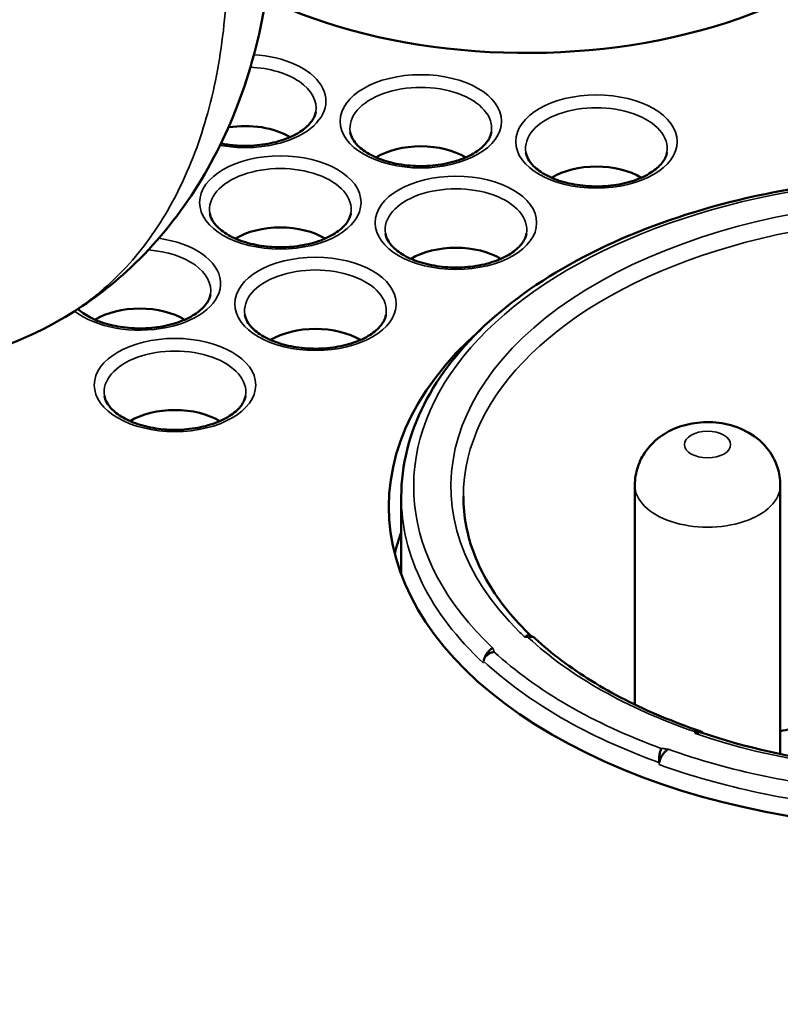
# Model space of a CAD drawing. Header units: millimetres. Extents: x 38 to 2514, y 38 to 1622.
# Tile 306 of 310: x 1695 to 1711, y 1383 to 1403. Entities that reach past the tile are written whole.
import ezdxf

# ---------------------------------------------------------------- set-up
doc = ezdxf.new("R2010")
doc.units = ezdxf.units.MM
doc.header["$LTSCALE"] = 7.692308
doc.layers.add('Visible (ISO)', color=7, linetype='Continuous', lineweight=50)
doc.layers.add('Visible Narrow (ISO)', color=7, linetype='Continuous', lineweight=35)

msp = doc.modelspace()

# ---------------------------------------------------------------- linework, layer by layer
at = {"layer": 'Visible (ISO)'}
for p, q in [((1707.6986, 1389.2379), (1707.6986, 1393.653)), ((1710.6277, 1388.2423), (1710.6277, 1393.653)), ((1702.996, 1393.4231), (1702.996, 1391.8573))]:
    msp.add_line(p, q, dxfattribs=at)
for centre, major_axis, ratio, start_param, end_param in [((1687.8331, 1396.0767), (-48, 0), 0.5773503, 5.2095771, 8.5688883), ((1705.5107, 1407.0994), (8.225, 0), 0.5773503, 4.021992, 6.2831853), ((1699.8539, 1400.1592), (1.25, 0), 0.5773503, 0.761949, 1.8425122), ((1703.3894, 1399.751), (1.25, 0), 0.5773503, 0.761949, 2.3796436), ((1706.925, 1399.3427), (1.25, 0), 0.5773503, 0.761949, 2.3796436), ((1700.561, 1398.118), (1.25, 0), 0.5773503, 0.761949, 2.3796436), ((1704.0965, 1397.7097), (1.25, 0), 0.5773503, 0.761949, 2.3796436), ((1697.7326, 1396.485), (1.25, 0), 0.5773503, 0.761949, 2.3796436), ((1701.2681, 1396.0767), (1.25, 0), 0.5773503, 0.761949, 2.3796436), ((1713.996, 1393.219), (-11.25, 0), 0.5773503, 5.7028261, 8.3448643), ((1698.4397, 1394.4437), (1.25, 0), 0.5773503, 0.761949, 2.3796436), ((1713.996, 1391.341), (-11.25, 0), 0.5773503, 6.0719744, 6.1381129), ((1704.8054, 1390.2433), (-0.1476, -0.1623), 0.3798546, 4.1289109, 4.1728619), ((1708.9076, 1388.55), (-0.1724, -0.1176), 0.4058203, 4.3592672, 4.3881019), ((1713.996, 1383.421), (-9.75, 0), 0.5773503, 5.0195364, 5.0651235), ((1708.076, 1387.9999), (-0.3627, -0.3676), 0.1082738, 3.662264, 3.6948147)]:
    msp.add_ellipse(centre, major_axis=major_axis, ratio=ratio, start_param=start_param, end_param=end_param, dxfattribs=at)
for points, knots in [([(1700.4514, 1405.6869), (1700.4514, 1404.1302), (1700.2107, 1402.6341), (1699.2134, 1400.023), (1698.4493, 1398.8495), (1697.0598, 1397.5868), (1696.6155, 1397.2619), (1696.1461, 1396.9909)], [0, 0, 0, 0, 0.5343431, 0.5343431, 1.0459674, 1.0459674, 1.2568777, 1.2568777, 1.2568777, 1.2568777]), ([(1699.368, 1400.5288), (1699.4542, 1400.5119), (1699.5434, 1400.4994), (1699.7851, 1400.4788), (1699.9401, 1400.4794), (1700.2416, 1400.507), (1700.388, 1400.5342), (1700.6556, 1400.611), (1700.7768, 1400.6605), (1700.9813, 1400.7733), (1701.065, 1400.8364), (1701.1914, 1400.9664), (1701.2331, 1401.0328), (1701.2646, 1401.1188), (1701.2707, 1401.1418), (1701.2744, 1401.1646)], [4.3837689, 4.3837689, 4.3837689, 4.3837689, 4.5661467, 4.5661467, 4.8700882, 4.8700882, 5.1739722, 5.1739722, 5.4748529, 5.4748529, 5.7715547, 5.7715547, 6.0746731, 6.0746731, 6.1887642, 6.1887642, 6.1887642, 6.1887642]), ([(1701.9689, 1400.7563), (1701.983, 1400.6706), (1702.0308, 1400.5772), (1702.1895, 1400.4188), (1702.2769, 1400.3549), (1702.4863, 1400.2436), (1702.6075, 1400.1959), (1702.8742, 1400.122), (1703.0199, 1400.0962), (1703.3206, 1400.0706), (1703.4756, 1400.0711), (1703.7771, 1400.0988), (1703.9236, 1400.126), (1704.1911, 1400.2028), (1704.3123, 1400.2523), (1704.5169, 1400.3651), (1704.6005, 1400.4282), (1704.727, 1400.5582), (1704.7686, 1400.6245), (1704.8002, 1400.7105), (1704.8062, 1400.7336), (1704.8099, 1400.7563)], [3.2360138, 3.2360138, 3.2360138, 3.2360138, 3.6660245, 3.6660245, 3.9681937, 3.9681937, 4.2650688, 4.2650688, 4.5661467, 4.5661467, 4.8700882, 4.8700882, 5.1739722, 5.1739722, 5.4748529, 5.4748529, 5.7715547, 5.7715547, 6.0746731, 6.0746731, 6.1887642, 6.1887642, 6.1887642, 6.1887642]), ([(1705.5045, 1400.3481), (1705.5185, 1400.2623), (1705.5663, 1400.169), (1705.7251, 1400.0105), (1705.8124, 1399.9467), (1706.0218, 1399.8354), (1706.143, 1399.7876), (1706.4097, 1399.7138), (1706.5555, 1399.6879), (1706.8562, 1399.6623), (1707.0111, 1399.6629), (1707.3126, 1399.6905), (1707.4591, 1399.7177), (1707.7266, 1399.7945), (1707.8479, 1399.844), (1708.0524, 1399.9568), (1708.136, 1400.0199), (1708.2625, 1400.1499), (1708.3042, 1400.2163), (1708.3357, 1400.3023), (1708.3417, 1400.3253), (1708.3455, 1400.3481)], [3.2360138, 3.2360138, 3.2360138, 3.2360138, 3.6660245, 3.6660245, 3.9681937, 3.9681937, 4.2650688, 4.2650688, 4.5661467, 4.5661467, 4.8700882, 4.8700882, 5.1739722, 5.1739722, 5.4748529, 5.4748529, 5.7715547, 5.7715547, 6.0746731, 6.0746731, 6.1887642, 6.1887642, 6.1887642, 6.1887642]), ([(1702.996, 1393.4231), (1702.996, 1394.0529), (1703.153, 1394.6818), (1703.7576, 1395.8751), (1704.2042, 1396.44), (1705.3417, 1397.4666), (1706.0328, 1397.9287), (1707.6042, 1398.7198), (1708.4844, 1399.0487), (1710.3659, 1399.5503), (1711.3669, 1399.7228), (1712.3892, 1399.8108)], [5.4977871, 5.4977871, 5.4977871, 5.4977871, 5.7823432, 5.7823432, 6.0668993, 6.0668993, 6.3514553, 6.3514553, 6.6360114, 6.6360114, 6.9205674, 6.9205674, 6.9205674, 6.9205674]), ([(1699.1405, 1399.1233), (1699.1546, 1399.0376), (1699.2024, 1398.9442), (1699.3611, 1398.7858), (1699.4485, 1398.7219), (1699.6578, 1398.6106), (1699.779, 1398.5629), (1700.0457, 1398.489), (1700.1915, 1398.4632), (1700.4922, 1398.4376), (1700.6472, 1398.4381), (1700.9487, 1398.4658), (1701.0951, 1398.493), (1701.3627, 1398.5698), (1701.4839, 1398.6193), (1701.6884, 1398.7321), (1701.7721, 1398.7952), (1701.8985, 1398.9252), (1701.9402, 1398.9915), (1701.9717, 1399.0775), (1701.9778, 1399.1006), (1701.9815, 1399.1233)], [3.2360138, 3.2360138, 3.2360138, 3.2360138, 3.6660245, 3.6660245, 3.9681937, 3.9681937, 4.2650688, 4.2650688, 4.5661467, 4.5661467, 4.8700882, 4.8700882, 5.1739722, 5.1739722, 5.4748529, 5.4748529, 5.7715547, 5.7715547, 6.0746731, 6.0746731, 6.1887642, 6.1887642, 6.1887642, 6.1887642]), ([(1702.676, 1398.7151), (1702.6901, 1398.6293), (1702.7379, 1398.536), (1702.8966, 1398.3775), (1702.984, 1398.3137), (1703.1934, 1398.2024), (1703.3146, 1398.1546), (1703.5813, 1398.0808), (1703.727, 1398.0549), (1704.0277, 1398.0294), (1704.1827, 1398.0299), (1704.4842, 1398.0575), (1704.6307, 1398.0847), (1704.8982, 1398.1615), (1705.0194, 1398.211), (1705.224, 1398.3238), (1705.3076, 1398.3869), (1705.4341, 1398.5169), (1705.4758, 1398.5833), (1705.5073, 1398.6693), (1705.5133, 1398.6923), (1705.517, 1398.7151)], [3.2360138, 3.2360138, 3.2360138, 3.2360138, 3.6660245, 3.6660245, 3.9681937, 3.9681937, 4.2650688, 4.2650688, 4.5661467, 4.5661467, 4.8700882, 4.8700882, 5.1739722, 5.1739722, 5.4748529, 5.4748529, 5.7715547, 5.7715547, 6.0746731, 6.0746731, 6.1887642, 6.1887642, 6.1887642, 6.1887642]), ([(1696.4864, 1397.1996), (1696.5493, 1397.1407), (1696.63, 1397.0836), (1696.8294, 1396.9776), (1696.9506, 1396.9299), (1697.2173, 1396.856), (1697.3631, 1396.8302), (1697.6638, 1396.8046), (1697.8187, 1396.8051), (1698.1202, 1396.8328), (1698.2667, 1396.86), (1698.5342, 1396.9368), (1698.6555, 1396.9863), (1698.86, 1397.0991), (1698.9437, 1397.1622), (1699.0701, 1397.2922), (1699.1118, 1397.3585), (1699.1433, 1397.4445), (1699.1493, 1397.4676), (1699.1531, 1397.4903)], [3.6946757, 3.6946757, 3.6946757, 3.6946757, 3.9681937, 3.9681937, 4.2650688, 4.2650688, 4.5661467, 4.5661467, 4.8700882, 4.8700882, 5.1739722, 5.1739722, 5.4748529, 5.4748529, 5.7715547, 5.7715547, 6.0746731, 6.0746731, 6.1887642, 6.1887642, 6.1887642, 6.1887642]), ([(1696.1461, 1396.9909), (1695.2316, 1396.4629), (1694.184, 1396.1249), (1692.8329, 1395.9647), (1692.5444, 1395.9452), (1692.2552, 1395.9397)], [0, 0, 0, 0, 0.41090333, 0.41090333, 0.52122995, 0.52122995, 0.52122995, 0.52122995]), ([(1699.8476, 1397.0821), (1699.8617, 1396.9963), (1699.9095, 1396.903), (1700.0682, 1396.7445), (1700.1556, 1396.6807), (1700.3649, 1396.5694), (1700.4861, 1396.5216), (1700.7528, 1396.4478), (1700.8986, 1396.4219), (1701.1993, 1396.3964), (1701.3543, 1396.3969), (1701.6558, 1396.4246), (1701.8022, 1396.4517), (1702.0698, 1396.5286), (1702.191, 1396.578), (1702.3956, 1396.6908), (1702.4792, 1396.7539), (1702.6056, 1396.8839), (1702.6473, 1396.9503), (1702.6788, 1397.0363), (1702.6849, 1397.0593), (1702.6886, 1397.0821)], [3.2360138, 3.2360138, 3.2360138, 3.2360138, 3.6660245, 3.6660245, 3.9681937, 3.9681937, 4.2650688, 4.2650688, 4.5661467, 4.5661467, 4.8700882, 4.8700882, 5.1739722, 5.1739722, 5.4748529, 5.4748529, 5.7715547, 5.7715547, 6.0746731, 6.0746731, 6.1887642, 6.1887642, 6.1887642, 6.1887642]), ([(1697.0192, 1395.4491), (1697.0332, 1395.3633), (1697.081, 1395.27), (1697.2398, 1395.1115), (1697.3271, 1395.0477), (1697.5365, 1394.9364), (1697.6577, 1394.8887), (1697.9244, 1394.8148), (1698.0702, 1394.7889), (1698.3709, 1394.7634), (1698.5259, 1394.7639), (1698.8273, 1394.7916), (1698.9738, 1394.8187), (1699.2413, 1394.8956), (1699.3626, 1394.945), (1699.5671, 1395.0578), (1699.6508, 1395.1209), (1699.7772, 1395.2509), (1699.8189, 1395.3173), (1699.8504, 1395.4033), (1699.8565, 1395.4263), (1699.8602, 1395.4491)], [3.2360138, 3.2360138, 3.2360138, 3.2360138, 3.6660245, 3.6660245, 3.9681937, 3.9681937, 4.2650688, 4.2650688, 4.5661467, 4.5661467, 4.8700882, 4.8700882, 5.1739722, 5.1739722, 5.4748529, 5.4748529, 5.7715547, 5.7715547, 6.0746731, 6.0746731, 6.1887642, 6.1887642, 6.1887642, 6.1887642]), ([(1707.6986, 1393.653), (1707.6986, 1393.7784), (1707.7198, 1393.9033), (1707.7969, 1394.1371), (1707.8541, 1394.2439), (1707.9955, 1394.4429), (1708.0823, 1394.5283), (1708.2846, 1394.6878), (1708.401, 1394.7504), (1708.6661, 1394.859), (1708.8145, 1394.8934), (1709.1248, 1394.9283), (1709.2866, 1394.9248), (1709.6119, 1394.8719), (1709.7757, 1394.8238), (1710.0826, 1394.662), (1710.2276, 1394.5595), (1710.4439, 1394.2946), (1710.5224, 1394.1626), (1710.6076, 1393.8968), (1710.6277, 1393.7751), (1710.6277, 1393.653)], [5.4977871, 5.4977871, 5.4977871, 5.4977871, 5.685832, 5.685832, 5.8871065, 5.8871065, 6.1300048, 6.1300048, 6.4515173, 6.4515173, 6.87574, 6.87574, 7.3431561, 7.3431561, 7.8083949, 7.8083949, 8.1988721, 8.1988721, 8.4562772, 8.4562772, 8.6393798, 8.6393798, 8.6393798, 8.6393798]), ([(1704.246, 1393.4231), (1704.246, 1393.2278), (1704.2646, 1393.0325), (1704.3388, 1392.6432), (1704.3946, 1392.4492), (1704.5433, 1392.0641), (1704.6363, 1391.873), (1704.8593, 1391.496), (1704.9893, 1391.3101), (1705.279, 1390.9537), (1705.4372, 1390.7829), (1705.6112, 1390.6167)], [0.78539816, 0.78539816, 0.78539816, 0.78539816, 0.89509412, 0.89509412, 1.00479007, 1.00479007, 1.11448603, 1.11448603, 1.22418198, 1.22418198, 1.32920291, 1.32920291, 1.32920291, 1.32920291]), ([(1705.4889, 1390.5925), (1705.4891, 1390.5928), (1705.4892, 1390.5932), (1705.4924, 1390.5989), (1705.4964, 1390.6039), (1705.5094, 1390.6159), (1705.5205, 1390.6222), (1705.5476, 1390.6297), (1705.5627, 1390.63), (1705.5777, 1390.6266)], [-0.070017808, -0.070017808, -0.070017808, -0.070017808, -0.069859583, -0.069859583, -0.067325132, -0.067325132, -0.062817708, -0.062817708, -0.057896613, -0.057896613, -0.057896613, -0.057896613]), ([(1705.5777, 1390.6266), (1705.585, 1390.625), (1705.5923, 1390.623), (1705.6071, 1390.6183), (1705.6146, 1390.6156), (1705.6298, 1390.6092), (1705.6376, 1390.6055), (1705.6532, 1390.597), (1705.6612, 1390.5921), (1705.6772, 1390.5808), (1705.6854, 1390.5743), (1705.6934, 1390.5669)], [1.15938627, 1.15938627, 1.15938627, 1.15938627, 1.28705689, 1.28705689, 1.41472751, 1.41472751, 1.54239813, 1.54239813, 1.67006874, 1.67006874, 1.79773936, 1.79773936, 1.79773936, 1.79773936]), ([(1705.6934, 1390.5669), (1705.8572, 1390.4155), (1706.034, 1390.2683), (1706.4122, 1389.9839), (1706.6135, 1389.8466), (1707.0389, 1389.5834), (1707.2629, 1389.4574), (1707.7315, 1389.2183), (1707.9761, 1389.1051), (1708.483, 1388.8927), (1708.7454, 1388.7936), (1709.0155, 1388.7018)], [1.34385329, 1.34385329, 1.34385329, 1.34385329, 1.44001343, 1.44001343, 1.53617357, 1.53617357, 1.63233371, 1.63233371, 1.72849384, 1.72849384, 1.82447187, 1.82447187, 1.82447187, 1.82447187]), ([(1704.6546, 1390.1091), (1704.6548, 1390.1131), (1704.6549, 1390.116), (1704.6553, 1390.1189), (1704.656, 1390.1255), (1704.6569, 1390.1321), (1704.6585, 1390.1387), (1704.6606, 1390.1478), (1704.6639, 1390.1567), (1704.6679, 1390.1648), (1704.6688, 1390.1665), (1704.6696, 1390.1682), (1704.6706, 1390.1698), (1704.6771, 1390.1817), (1704.6849, 1390.1922), (1704.6934, 1390.2023), (1704.6995, 1390.2095), (1704.706, 1390.2165), (1704.7136, 1390.2236), (1704.7289, 1390.2381), (1704.7481, 1390.2524), (1704.7692, 1390.2645), (1704.7731, 1390.2667), (1704.7771, 1390.2688), (1704.7811, 1390.2709), (1704.8068, 1390.2841), (1704.8345, 1390.2941), (1704.8631, 1390.2991)], [0.03198796, 0.03198796, 0.03198796, 0.03198796, 0.0625, 0.0625, 0.0625, 0.13296869, 0.13296869, 0.13296869, 0.22972465, 0.22972465, 0.22972465, 0.25, 0.25, 0.25, 0.39542755, 0.39542755, 0.39542755, 0.5, 0.5, 0.5, 0.71085386, 0.71085386, 0.71085386, 0.75, 0.75, 0.75, 1, 1, 1, 1]), ([(1704.7566, 1390.3139), (1704.7487, 1390.3051), (1704.7362, 1390.2899), (1704.7114, 1390.2537), (1704.702, 1390.238), (1704.6872, 1390.2086), (1704.6812, 1390.1952), (1704.6751, 1390.1793), (1704.6743, 1390.177), (1704.6735, 1390.1748)], [-0.018207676, -0.018207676, -0.018207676, -0.018207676, -0.013516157, -0.013516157, -0.01022703, -0.01022703, -0.007509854, -0.007509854, -0.007056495, -0.007056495, -0.007056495, -0.007056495]), ([(1704.8283, 1390.3748), (1704.8252, 1390.3726), (1704.822, 1390.3703), (1704.8188, 1390.3679), (1704.8133, 1390.3639), (1704.8079, 1390.3597), (1704.8026, 1390.3553), (1704.7972, 1390.351), (1704.7919, 1390.3466), (1704.7867, 1390.342), (1704.782, 1390.3379), (1704.7773, 1390.3337), (1704.7727, 1390.3295), (1704.7722, 1390.329), (1704.7717, 1390.3285), (1704.7712, 1390.328), (1704.7661, 1390.3233), (1704.7613, 1390.3186), (1704.7566, 1390.3139)], [0.08395416, 0.08395416, 0.08395416, 0.08395416, 0.2, 0.2, 0.2, 0.4, 0.4, 0.4, 0.6, 0.6, 0.6, 0.77950004, 0.77950004, 0.77950004, 0.8, 0.8, 0.8, 1, 1, 1, 1]), ([(1709.0747, 1388.6604), (1709.0745, 1388.6607), (1709.0665, 1388.6701), (1709.0471, 1388.689), (1709.01, 1388.7065), (1708.9537, 1388.7109), (1708.9181, 1388.7006), (1708.9002, 1388.6931)], [0.32722694, 0.32722694, 0.32722694, 0.32722694, 0.33333333, 0.5, 0.66666667, 0.83333333, 1, 1, 1, 1]), ([(1709.0328, 1388.6745), (1709.0318, 1388.6748), (1709.0307, 1388.6751), (1709.0297, 1388.6755), (1709.0238, 1388.6772), (1709.0174, 1388.6785), (1709.0105, 1388.6791), (1709.0068, 1388.6795), (1709.0028, 1388.6796), (1708.9988, 1388.6795), (1708.9969, 1388.6794), (1708.9949, 1388.6793), (1708.9929, 1388.6791), (1708.9854, 1388.6784), (1708.9774, 1388.6769), (1708.969, 1388.6746), (1708.9608, 1388.6723), (1708.9522, 1388.6693), (1708.943, 1388.6655), (1708.9364, 1388.6628), (1708.9296, 1388.6598), (1708.9224, 1388.6563)], [0.71683986, 0.71683986, 0.71683986, 0.71683986, 0.72740067, 0.72740067, 0.72740067, 0.78585117, 0.78585117, 0.78585117, 0.81794738, 0.81794738, 0.81794738, 0.83333333, 0.83333333, 0.83333333, 0.89191955, 0.89191955, 0.89191955, 0.94925307, 0.94925307, 0.94925307, 0.99028252, 0.99028252, 0.99028252, 0.99028252]), ([(1709.0328, 1388.6745), (1709.9253, 1388.3735), (1710.9036, 1388.1539), (1712.9345, 1387.9009), (1713.9869, 1387.868), (1716.0569, 1387.993), (1717.0741, 1388.1511), (1718.4642, 1388.5106), (1718.8918, 1388.644), (1719.2993, 1388.7945)], [1.8276081, 1.8276081, 1.8276081, 1.8276081, 2.1437044, 2.1437044, 2.4604623, 2.4604623, 2.7773267, 2.7773267, 2.9254367, 2.9254367, 2.9254367, 2.9254367]), ([(1708.2316, 1388.3543), (1708.2228, 1388.3378), (1708.2144, 1388.3165), (1708.2076, 1388.2923), (1708.2008, 1388.2682), (1708.1955, 1388.241), (1708.1924, 1388.2145), (1708.1892, 1388.1881), (1708.188, 1388.1627), (1708.1878, 1388.1383), (1708.1876, 1388.1141), (1708.1883, 1388.0904), (1708.1899, 1388.0698)], [0, 0, 0, 0, 0.25, 0.25, 0.25, 0.5, 0.5, 0.5, 0.75, 0.75, 0.75, 0.99913124, 0.99913124, 0.99913124, 0.99913124]), ([(1708.3637, 1388.3332), (1708.3555, 1388.3274), (1708.3471, 1388.3212), (1708.3389, 1388.3148), (1708.3302, 1388.308), (1708.3215, 1388.3009), (1708.3133, 1388.2935), (1708.3071, 1388.2879), (1708.3011, 1388.2822), (1708.2954, 1388.2763), (1708.2879, 1388.2685), (1708.2809, 1388.2604), (1708.2745, 1388.2523), (1708.2679, 1388.2438), (1708.2618, 1388.2352), (1708.2562, 1388.2269), (1708.2511, 1388.2191), (1708.2465, 1388.2115), (1708.2423, 1388.2041), (1708.241, 1388.2021), (1708.2399, 1388.2), (1708.2387, 1388.1979), (1708.2351, 1388.1915), (1708.2318, 1388.1852), (1708.2288, 1388.1793), (1708.2247, 1388.171), (1708.2211, 1388.1632), (1708.2179, 1388.156), (1708.2162, 1388.1521), (1708.2147, 1388.1484), (1708.2133, 1388.1448), (1708.2124, 1388.1426), (1708.2116, 1388.1405), (1708.2108, 1388.1385), (1708.2093, 1388.1345), (1708.208, 1388.1308), (1708.2068, 1388.1273), (1708.2049, 1388.1216), (1708.2033, 1388.1165), (1708.202, 1388.112), (1708.2014, 1388.11), (1708.2009, 1388.1081), (1708.2004, 1388.1063), (1708.1999, 1388.1046), (1708.1995, 1388.1029), (1708.199, 1388.1013), (1708.1984, 1388.0989), (1708.1978, 1388.0966), (1708.1974, 1388.0945), (1708.1964, 1388.0905), (1708.1957, 1388.0871), (1708.195, 1388.0841), (1708.1948, 1388.0829), (1708.1945, 1388.0817), (1708.1943, 1388.0807), (1708.1938, 1388.0779), (1708.1934, 1388.0755), (1708.193, 1388.0737), (1708.1929, 1388.0729), (1708.1928, 1388.0722), (1708.1899, 1388.0696)], [0.01537282, 0.01537282, 0.01537282, 0.01537282, 0.06807451, 0.06807451, 0.06807451, 0.12433722, 0.12433722, 0.12433722, 0.16666667, 0.16666667, 0.16666667, 0.22233559, 0.22233559, 0.22233559, 0.28007433, 0.28007433, 0.28007433, 0.33333333, 0.33333333, 0.33333333, 0.34849635, 0.34849635, 0.34849635, 0.39662652, 0.39662652, 0.39662652, 0.46356598, 0.46356598, 0.46356598, 0.5, 0.5, 0.5, 0.5222968, 0.5222968, 0.5222968, 0.56548081, 0.56548081, 0.56548081, 0.63607658, 0.63607658, 0.63607658, 0.66666667, 0.66666667, 0.66666667, 0.6968691, 0.6968691, 0.6968691, 0.74371053, 0.74371053, 0.74371053, 0.83333333, 0.83333333, 0.83333333, 0.86864694, 0.86864694, 0.86864694, 0.96058232, 0.96058232, 0.96058232, 1, 1, 1, 1])]:
    msp.add_open_spline(points, degree=3, knots=knots, dxfattribs=at)
msp.add_open_spline([(1709.0971, 1388.5949), (1709.0971, 1388.5949), (1709.097, 1388.5949), (1709.097, 1388.5949)], degree=3, dxfattribs=at)
at = {"layer": 'Visible Narrow (ISO)'}
for centre, major_axis, ratio, start_param, end_param in [((1687.8331, 1396.8932), (-46.5847, 0), 0.5773503, 4.9439536, 8.5955747), ((1699.8539, 1401.3839), (1.6251, 0), 0.5773503, 4.3971507, 7.7452016), ((1699.8539, 1401.2422), (1.4269, 0), 0.5773503, 6.1887642, 7.7802691), ((1703.3894, 1400.834), (-1.4269, 0), 0.5773503, 3.0471715, 6.3776064), ((1706.925, 1400.4257), (-1.4269, 0), 0.5773503, 3.0471715, 6.3776064), ((1700.561, 1399.201), (-1.4269, 0), 0.5773503, 3.0471715, 6.3776064), ((1713.996, 1393.6272), (-10.75, 0), 0.5773503, 4.860405, 6.8338764), ((1713.996, 1393.6272), (-10, 0), 0.5773503, 4.1533985, 6.8166398), ((1704.0965, 1398.7927), (-1.4269, 0), 0.5773503, 3.0471715, 6.3776064), ((1713.996, 1393.4231), (-9.75, 0), 0.5773503, 4.1372776, 6.2831853), ((1697.7326, 1397.7097), (1.6251, 0), 0.5773503, 3.7718604, 7.6154037), ((1697.7326, 1397.568), (1.4269, 0), 0.5773503, 6.1887642, 7.7339263), ((1701.2681, 1397.1597), (-1.4269, 0), 0.5773503, 3.0471715, 6.3776064), ((1687.8331, 1396.4935), (-47.0846, 0), 0.5773503, 6.268373, 8.5858923), ((1698.4397, 1395.5268), (-1.4269, 0), 0.5773503, 3.0471715, 6.3776064), ((1709.1632, 1393.653), (-1.4646, 0), 0.5773503, 0, 3.1415927), ((1713.996, 1393.4231), (-11, 0), 0.5773503, 0, 0.5561807), ((1713.996, 1393.6272), (10, 0), 0.5773503, 3.6750471, 3.6950478), ((1705.5153, 1390.568), (0.05, 0), 0.5773503, 0.5584551, 2.1267499), ((1705.5577, 1390.42), (0.1357, 0.1469), 0.6924501, 0, 0.9277057), ((1713.996, 1393.6272), (9.95, 0), 0.5773503, 3.7000478, 4.1747136), ((1713.996, 1393.6272), (10.8, 0), 0.5773503, 3.7046178, 4.1493638), ((1713.996, 1393.4639), (-11, 0), 0.5773503, 0.5561807, 1.0147534), ((1713.996, 1393.6272), (10, 0), 0.5773503, 4.179671, 5.2713795), ((1713.996, 1393.6272), (-10.75, 0), 0.5773503, 1.0201053, 1.4227803), ((1713.996, 1393.4231), (-11, 0), 0.5773503, 1.0146744, 1.4227803)]:
    msp.add_ellipse(centre, major_axis=major_axis, ratio=ratio, start_param=start_param, end_param=end_param, dxfattribs=at)
for centre, major_axis in [((1703.3894, 1400.9757), (-1.6251, 0)), ((1706.925, 1400.5674), (-1.6251, 0)), ((1700.561, 1399.3427), (-1.6251, 0)), ((1704.0965, 1398.9345), (-1.6251, 0)), ((1701.2681, 1397.3015), (-1.6251, 0)), ((1698.4397, 1395.6685), (-1.6251, 0)), ((1709.1632, 1394.4695), (0.4646, 0))]:
    msp.add_ellipse(centre, major_axis=major_axis, ratio=0.5773503, dxfattribs=at)
for points, knots in [([(1699.5003, 1404.3642), (1699.5003, 1403.7), (1699.4125, 1402.4224), (1699.0202, 1400.7019), (1698.3767, 1399.2162), (1697.4973, 1397.9986), (1696.6995, 1397.326), (1696.2221, 1397.0347), (1696.1461, 1396.9909)], [0, 0, 0, 0, 0.13760561, 0.27521123, 0.41281684, 0.55042245, 0.68802806, 0.71364535, 0.71364535, 0.71364535, 0.71364535]), ([(1704.8631, 1390.2991), (1704.8623, 1390.3085), (1704.8584, 1390.3269), (1704.848, 1390.353), (1704.8396, 1390.3705), (1704.8353, 1390.3795)], [0.00000024, 0.00000024, 0.00000024, 0.00000024, 0.33333333, 0.66666667, 1, 1, 1, 1]), ([(1708.9002, 1388.6931), (1708.9027, 1388.6866), (1708.9079, 1388.6736), (1708.9141, 1388.6602), (1708.9173, 1388.6538)], [0.00000034, 0.00000034, 0.00000034, 0.00000034, 0.5, 0.99993418, 0.99993418, 0.99993418, 0.99993418]), ([(1708.3708, 1388.3383), (1708.3554, 1388.3406), (1708.3248, 1388.3457), (1708.2798, 1388.3516), (1708.2478, 1388.3539), (1708.2316, 1388.3543)], [0, 0, 0, 0, 0.33333333, 0.66666667, 0.99999991, 0.99999991, 0.99999991, 0.99999991]), ([(1708.1899, 1388.0696), (1708.1909, 1388.064), (1708.1888, 1388.0489), (1708.1892, 1388.036), (1708.1892, 1388.0293)], [0.00275729, 0.00275729, 0.00275729, 0.00275729, 0.5, 1, 1, 1, 1])]:
    msp.add_open_spline(points, degree=3, knots=knots, dxfattribs=at)

doc.saveas('drawing.dxf')
